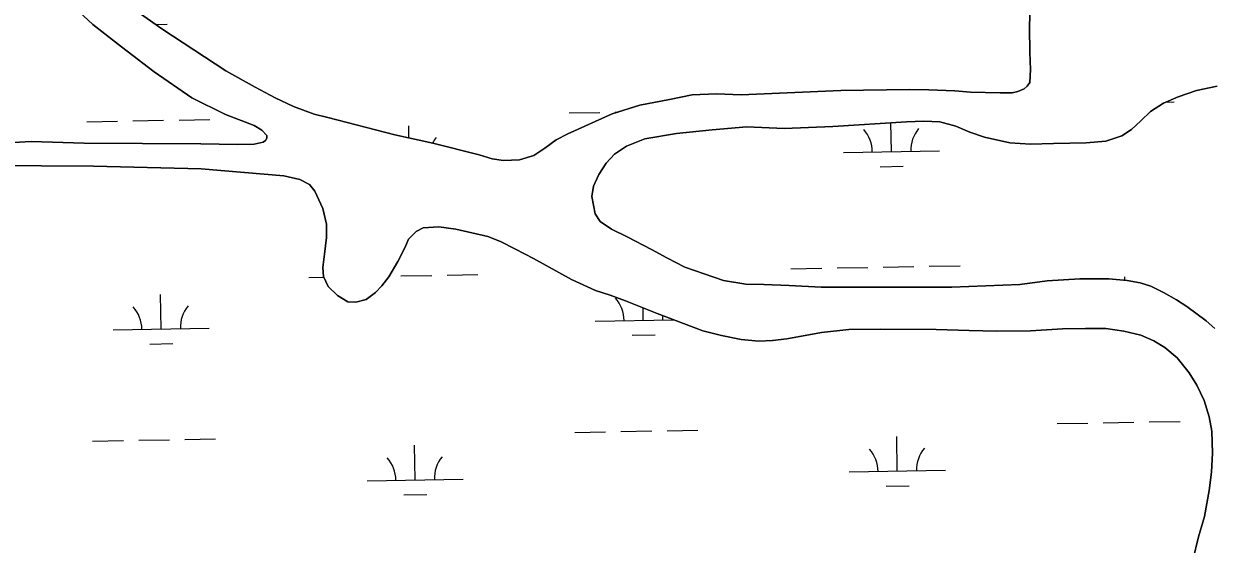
# Model space of a CAD drawing. Extents: x 3957609 to 3995875, y 234277 to 260273.
# Drawn here: x 3989385 to 3990623, y 249813 to 250355 of the extents above; entities that cross this region are included whole.
import ezdxf

# ---------------------------------------------------------------- set-up
doc = ezdxf.new("R2010")
doc.units = 0
doc.layers.add('V-TOPO-SHOR', color=7, linetype='Continuous')
doc.layers.add('V-WETL-SWMP', color=7, linetype='Continuous')

msp = doc.modelspace()

# ---------------------------------------------------------------- linework, layer by layer
at = {"layer": 'V-TOPO-SHOR'}
for points in [[(3989306.859, 250227.997), (3989392.423, 250232.941), (3989447.637, 250231.106), (3989569.298, 250230.226), (3989607.356, 250229.531), (3989624.508, 250230.166), (3989633.97, 250231.964), (3989636.528, 250233.943), (3989637.705, 250236.114), (3989637.697, 250239.071), (3989632.755, 250244.58), (3989624.461, 250249.489), (3989594.855, 250261.048), (3989559.716, 250278.315), (3989520.607, 250305.23), (3989486.43, 250331.174), (3989456.795, 250354.564), (3989437.427, 250372.656), (3989419.038, 250393.117), (3989360.48, 250471.646)], [(3989482.754, 250382.824), (3989528.58, 250350.208), (3989595.138, 250306.401), (3989625.743, 250289.323), (3989646.475, 250278.331), (3989665.425, 250269.31), (3989687.136, 250261.277), (3989701.341, 250257.763), (3989771.186, 250239.798), (3989810.645, 250231.022), (3989858.787, 250218.72), (3989872.205, 250214.612), (3989884.039, 250213.063), (3989900.798, 250213.696), (3989915.576, 250218.269), (3989926.992, 250225.986), (3989938.999, 250234.496), (3989951.209, 250240.64), (3989997.297, 250261.458), (3990026.061, 250270.598), (3990056.806, 250276.59), (3990080.456, 250281.381), (3990105.89, 250282.429), (3990131.525, 250281.508), (3990235.232, 250285.708), (3990258.89, 250286.359), (3990306.607, 250286.871), (3990326.72, 250286.726), (3990353.934, 250285.61), (3990370.105, 250284.072), (3990401.065, 250283.361), (3990413.488, 250283.588), (3990419.398, 250284.786), (3990426.095, 250287.76), (3990429.046, 250290.33), (3990431.799, 250294.281), (3990432.553, 250307.89), (3990431.916, 250325.83), (3990431.656, 250351.267), (3990432.182, 250378.282)], [(3990626.912, 250290.361), (3990605.234, 250285.97), (3990586.124, 250279.415), (3990570.956, 250272.675), (3990557.571, 250264.161), (3990547.538, 250254.277), (3990537.701, 250245.182), (3990527.662, 250238.651), (3990511.112, 250233.287), (3990490.415, 250231.264), (3990456.5, 250230.785), (3990432.643, 250230.133), (3990410.95, 250231.461), (3990384.711, 250237.312), (3990369.515, 250242.401), (3990354.909, 250248.871), (3990338.138, 250253.165), (3990321.375, 250254.111), (3990303.631, 250253.278), (3990226.94, 250248.551), (3990176.27, 250246.454), (3990137.421, 250247.937), (3990101.147, 250245.086), (3990064.089, 250241.248), (3990031.173, 250235.446), (3990012.065, 250227.907), (3989999.665, 250219.594), (3989991.012, 250210.108), (3989983.35, 250198.455), (3989977.663, 250186.216), (3989976.113, 250175.565), (3989979.508, 250157.434)], [(3990601.621, 249796.826), (3990607.476, 249821.095), (3990613.534, 249842.404), (3990618.595, 249869.429), (3990620.913, 249888.562), (3990621.851, 249908.282), (3990621.202, 249931.154), (3990618.601, 249945.937), (3990613.235, 249963.275), (3990605.506, 249979.227), (3990597.783, 249992.025), (3990585.127, 250007.373), (3990572.48, 250018.186), (3990561.026, 250025.256), (3990547.407, 250031.138), (3990529.847, 250035.432), (3990511.108, 250037.949), (3990489.616, 250038.093), (3990465.759, 250037.64), (3990432.44, 250035.78), (3990397.147, 250035.299), (3990368.553, 250035.819), (3990334.439, 250036.919), (3990276.862, 250037.368), (3990243.539, 250036.89), (3990214.955, 250034.058), (3990179.086, 250027.461), (3990164.105, 250025.651), (3990149.908, 250025.024), (3990131.566, 250026.753), (3990111.051, 250030.646), (3990091.714, 250035.723), (3990044.149, 250053.549), (3990011.189, 250066.875), (3989995.006, 250072.751), (3989979.809, 250077.643), (3989954.74, 250089.016), (3989915.447, 250110.807), (3989896.691, 250120.619), (3989880.897, 250128.663), (3989867.87, 250133.759), (3989834.528, 250141.365), (3989816.774, 250144.083), (3989800.609, 250143.055), (3989793.126, 250138.895), (3989785.26, 250130.99), (3989781.731, 250122.699), (3989774.274, 250107.892), (3989764.653, 250091.898), (3989757.38, 250082.413), (3989750.89, 250075.497), (3989741.05, 250068.374), (3989730.607, 250065.589), (3989722.126, 250065.763), (3989711.265, 250072.442), (3989701.777, 250081.883), (3989696.823, 250092.123), (3989696.01, 250101.585), (3989697.947, 250115.591), (3989700.073, 250132.948), (3989700.038, 250146.553), (3989696.055, 250163.104), (3989687.924, 250181.225), (3989682.387, 250188.113), (3989672.319, 250193.214), (3989655.351, 250197.116), (3989569.364, 250204.396), (3989457.555, 250207.075), (3989348.712, 250207.792)], [(3989979.508, 250157.434), (3989984.655, 250149.36), (3989996.507, 250141.504), (3990012.893, 250133.46), (3990037.967, 250120.312), (3990053.959, 250111.675), (3990072.912, 250102.06), (3990113.171, 250087.963), (3990136.449, 250084.078), (3990154.983, 250083.927), (3990181.408, 250082.809), (3990214.539, 250081.117), (3990254.368, 250081.019), (3990350.79, 250081.062), (3990421.373, 250083.8), (3990449.954, 250087.617), (3990483.863, 250089.87), (3990514.229, 250089.747), (3990533.163, 250088.021), (3990546.774, 250085.491), (3990557.626, 250082.165), (3990570.854, 250075.692), (3990584.479, 250068.036), (3990595.342, 250060.965), (3990615.49, 250046.029), (3990624.385, 250037.966)]]:
    msp.add_lwpolyline(points, dxfattribs=at)
at = {"layer": 'V-WETL-SWMP'}
for p, q in [((3989522.227, 250354.728), (3989534.035, 250354.943)), ((3990573.551, 250273.827), (3990582.088, 250273.982)), ((3989952.284, 250262.531), (3989984.279, 250263.112)), ((3990000.276, 250263.403), (3990003.612, 250263.464)), ((3989450.459, 250253.406), (3989482.453, 250253.988)), ((3989498.451, 250254.278), (3989530.446, 250254.86)), ((3989546.443, 250255.151), (3989578.438, 250255.733)), ((3989785.664, 250236.577), (3989785.437, 250249.065)), ((3990287.917, 250222.196), (3990287.37, 250252.276)), ((3990237.925, 250221.287), (3990337.908, 250223.105)), ((3990276.199, 250206.549), (3990300.195, 250206.985)), ((3990183.273, 250100.202), (3990215.268, 250100.784)), ((3990231.265, 250101.075), (3990263.26, 250101.656)), ((3990279.257, 250101.947), (3990311.252, 250102.529)), ((3990327.249, 250102.82), (3990359.244, 250103.402)), ((3989681.448, 250091.077), (3989697.189, 250091.364)), ((3989777.432, 250092.823), (3989809.427, 250093.404)), ((3989825.424, 250093.695), (3989857.419, 250094.277)), ((3990530.864, 250088.23), (3990530.8, 250091.777)), ((3989527.804, 250037.533), (3989527.15, 250073.527)), ((3990029.629, 250046.658), (3990029.395, 250059.514)), ((3989979.637, 250045.749), (3990061.015, 250047.229)), ((3989477.812, 250036.624), (3989577.796, 250038.442)), ((3990017.912, 250031.011), (3990041.908, 250031.448)), ((3989516.087, 250021.887), (3989540.083, 250022.323)), ((3990460.157, 249939.035), (3990492.152, 249939.617)), ((3990508.149, 249939.908), (3990540.144, 249940.49)), ((3990556.141, 249940.781), (3990588.136, 249941.362)), ((3989958.332, 249929.91), (3989990.327, 249930.492)), ((3990006.324, 249930.783), (3990038.319, 249931.365)), ((3990054.316, 249931.656), (3990086.311, 249932.238)), ((3989456.507, 249920.786), (3989488.502, 249921.368)), ((3989504.499, 249921.658), (3989536.494, 249922.24)), ((3989552.491, 249922.531), (3989584.486, 249923.113)), ((3989792.14, 249880.451), (3989791.485, 249916.445)), ((3990293.965, 249889.576), (3990293.31, 249925.57)), ((3990243.973, 249888.667), (3990343.956, 249890.485)), ((3989742.148, 249879.542), (3989842.131, 249881.36)), ((3989780.422, 249864.804), (3989804.418, 249865.241)), ((3990282.247, 249873.929), (3990306.243, 249874.365))]:
    msp.add_line(p, q, dxfattribs=at)
for points in [[(3989360.479, 250471.646), (3989419.039, 250393.117), (3989437.427, 250372.656), (3989456.796, 250354.564), (3989486.43, 250331.173), (3989520.607, 250305.23), (3989559.715, 250278.314), (3989594.856, 250261.049), (3989624.461, 250249.489), (3989632.755, 250244.58), (3989637.698, 250239.071), (3989637.706, 250236.114), (3989636.528, 250233.942), (3989633.969, 250231.964), (3989624.509, 250230.166), (3989607.356, 250229.532), (3989569.299, 250230.226), (3989447.637, 250231.107), (3989392.423, 250232.942), (3989306.859, 250227.997)], [(3990432.181, 250378.281), (3990431.656, 250351.266), (3990431.916, 250325.83), (3990432.553, 250307.889), (3990431.798, 250294.281), (3990429.047, 250290.331), (3990426.096, 250287.76), (3990419.399, 250284.786), (3990413.487, 250283.588), (3990401.065, 250283.36), (3990370.106, 250284.072), (3990353.934, 250285.609), (3990326.72, 250286.725), (3990306.607, 250286.872), (3990258.891, 250286.359), (3990235.232, 250285.709), (3990131.526, 250281.508), (3990105.89, 250282.43), (3990080.457, 250281.381), (3990056.807, 250276.59), (3990026.062, 250270.598), (3989997.297, 250261.457), (3989951.209, 250240.639), (3989938.999, 250234.496), (3989926.992, 250225.987), (3989915.575, 250218.269), (3989900.798, 250213.697), (3989884.039, 250213.064), (3989872.205, 250214.612), (3989858.786, 250218.719), (3989810.644, 250231.022), (3989771.186, 250239.797), (3989701.341, 250257.764), (3989687.135, 250261.278), (3989665.425, 250269.309), (3989646.474, 250278.332), (3989625.743, 250289.322), (3989595.138, 250306.401), (3989528.579, 250350.207), (3989482.753, 250382.825)], [(3990624.384, 250037.966), (3990615.491, 250046.029), (3990595.341, 250060.964), (3990584.479, 250068.036), (3990570.855, 250075.692), (3990557.627, 250082.166), (3990546.774, 250085.491), (3990533.163, 250088.02), (3990514.229, 250089.748), (3990483.863, 250089.87), (3990449.954, 250087.617), (3990421.373, 250083.799), (3990350.79, 250081.061), (3990254.369, 250081.019), (3990214.539, 250081.117), (3990181.409, 250082.809), (3990154.984, 250083.927), (3990136.449, 250084.078), (3990113.172, 250087.964), (3990072.912, 250102.06), (3990053.959, 250111.675), (3990037.966, 250120.311), (3990012.892, 250133.46), (3989996.506, 250141.504), (3989984.656, 250149.361), (3989979.509, 250157.433), (3989976.112, 250175.565), (3989977.663, 250186.217), (3989983.351, 250198.456), (3989991.012, 250210.108), (3989999.664, 250219.594), (3990012.066, 250227.907), (3990031.174, 250235.447), (3990064.088, 250241.247), (3990101.148, 250245.085), (3990137.422, 250247.936), (3990176.27, 250246.455), (3990226.94, 250248.552), (3990303.631, 250253.278), (3990321.375, 250254.111), (3990338.137, 250253.166), (3990354.908, 250248.87), (3990369.515, 250242.4), (3990384.711, 250237.311), (3990410.95, 250231.46), (3990432.643, 250230.134), (3990456.5, 250230.785), (3990490.414, 250231.263), (3990511.112, 250233.287), (3990527.662, 250238.651), (3990537.702, 250245.183), (3990547.538, 250254.278), (3990557.57, 250264.162), (3990570.957, 250272.674), (3990586.123, 250279.415), (3990605.233, 250285.97), (3990626.912, 250290.362)], [(3988821.175, 249808.711), (3988825.28, 249819.542), (3988832.879, 249840.511), (3988840.462, 249858.706), (3988861.055, 249903.517), (3988874.214, 249924.253), (3988906.83, 249971.065), (3988946.549, 250015.924), (3988979.785, 250050.907), (3989009.895, 250074.446), (3989040.995, 250096.213), (3989071.896, 250118.965), (3989116.99, 250143.133), (3989163.669, 250164.15), (3989209.953, 250185.363), (3989251.725, 250197.494), (3989291.141, 250205.479), (3989348.712, 250207.791), (3989457.556, 250207.076), (3989569.363, 250204.396), (3989655.351, 250197.116), (3989672.318, 250193.215), (3989682.387, 250188.113)], [(3989682.387, 250188.113), (3989687.925, 250181.226), (3989696.055, 250163.105), (3989700.039, 250146.552), (3989700.073, 250132.947), (3989697.947, 250115.59), (3989696.01, 250101.585), (3989696.822, 250092.123), (3989701.777, 250081.882), (3989711.265, 250072.441), (3989722.127, 250065.764), (3989730.606, 250065.588), (3989741.049, 250068.374), (3989750.891, 250075.497), (3989757.38, 250082.414), (3989764.652, 250091.897), (3989774.274, 250107.892), (3989781.731, 250122.699), (3989785.259, 250130.989), (3989793.127, 250138.896), (3989800.609, 250143.055), (3989816.775, 250144.082), (3989834.528, 250141.365), (3989867.87, 250133.758), (3989880.897, 250128.664), (3989896.691, 250120.618), (3989915.447, 250110.806), (3989954.74, 250089.017), (3989979.81, 250077.643), (3989995.005, 250072.751), (3990011.188, 250066.876), (3990044.15, 250053.549), (3990091.714, 250035.724), (3990111.051, 250030.646), (3990131.567, 250026.753), (3990149.909, 250025.024), (3990164.104, 250025.651), (3990179.085, 250027.462), (3990214.955, 250034.058), (3990243.539, 250036.89), (3990276.861, 250037.367), (3990334.439, 250036.918), (3990368.553, 250035.82), (3990397.146, 250035.299), (3990432.439, 250035.781), (3990465.758, 250037.639), (3990489.616, 250038.092), (3990511.108, 250037.949), (3990529.847, 250035.432), (3990547.406, 250031.137), (3990561.026, 250025.256), (3990572.48, 250018.186), (3990585.126, 250007.372), (3990597.784, 249992.024), (3990605.506, 249979.226), (3990613.235, 249963.274), (3990618.602, 249945.936), (3990621.202, 249931.154), (3990621.851, 249908.283), (3990620.914, 249888.562), (3990618.595, 249869.43), (3990613.535, 249842.404), (3990607.476, 249821.094), (3990601.621, 249796.826)]]:
    msp.add_lwpolyline(points, dxfattribs=at)
for centre, start, end in [((3989841.317, 250214.55), 140.269876, 151.959686), ((3990232.674, 250221.666), 0.269879, 41.813537), ((3990343.142, 250223.675), 140.269876, 181.813534), ((3989974.387, 250046.128), 0.269879, 41.813537), ((3989472.562, 250037.004), 0.269879, 41.813537), ((3989583.029, 250039.012), 140.269876, 181.813534), ((3990084.854, 250048.137), 174.614314, 181.813534), ((3989736.897, 249879.921), 0.269879, 41.813537), ((3989847.365, 249881.93), 140.269876, 181.813534), ((3990238.722, 249889.046), 0.269879, 41.813537), ((3990349.19, 249891.055), 140.269876, 181.813534)]:
    msp.add_arc(centre, 35.246, start, end, dxfattribs=at)

doc.saveas('drawing.dxf')
